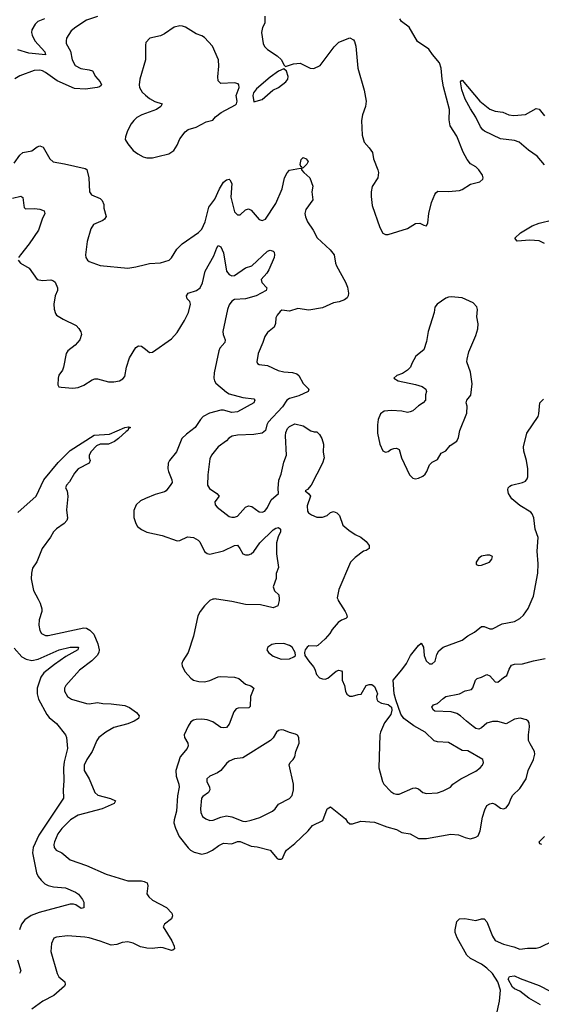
# Model space of a CAD drawing. Header units: inches. Extents: x 1694797 to 1849917, y 907313 to 1017959.
# Tile 385 of 656: x 1739082 to 1742886, y 967046 to 974224. Entities that reach past the tile are written whole.
import ezdxf

# ---------------------------------------------------------------- set-up
doc = ezdxf.new("R2010")
doc.units = ezdxf.units.IN
doc.header["$MEASUREMENT"] = 0
for name, color, linetype in [('B7936', 7, 'Continuous'), ('B7937', 7, 'Continuous'), ('B7946', 7, 'Continuous'), ('B7947', 7, 'Continuous')]:
    doc.layers.add(name, color=color, linetype=linetype)

msp = doc.modelspace()

# ---------------------------------------------------------------- linework, layer by layer
at = {"layer": 'B7936', "color": 5}
for points, elevation in [([(1739216.1, 970000), (1739231.4, 969970), (1739243.6, 969930), (1739244.7, 969910), (1739225.2, 969850), (1739221.5, 969810), (1739228.9, 969770), (1739240.4, 969750), (1739270, 969734.9), (1739290, 969734.9), (1739550, 969790.1), (1739570, 969788.7), (1739593.9, 969773.9), (1739623.4, 969743.4), (1739653.5, 969673.5), (1739661.8, 969630), (1739658.9, 969610), (1739647.6, 969590), (1739609, 969551), (1739518.1, 969481.9), (1739419.1, 969370), (1739410.5, 969350), (1739410.4, 969330), (1739430, 969290.6), (1739461, 969270), (1739570, 969239.7), (1739590, 969237.7), (1739650, 969246.5), (1739690, 969238.6), (1739750, 969236.8), (1739850, 969224.1), (1739884.4, 969210), (1739934.3, 969174.3), (1739954, 969150), (1739948.2, 969130), (1739917.6, 969110), (1739870, 969091.3), (1739770, 969062.8), (1739711.5, 969030), (1739660.2, 968990), (1739643.9, 968970), (1739610, 968889.6), (1739572, 968830), (1739553.7, 968790), (1739551.6, 968750), (1739590.2, 968690), (1739629.4, 968589.4), (1739652.4, 968570), (1739745.5, 968545.5), (1739781.6, 968530), (1739771.8, 968510), (1739683.7, 968470), (1739510, 968425.5), (1739452.9, 968390), (1739390, 968328.8), (1739360.6, 968290), (1739336.1, 968230), (1739331.6, 968210), (1739333.8, 968190), (1739349.5, 968169.5), (1739389.4, 968149.4), (1739450, 968100.3), (1739570, 968058.9), (1739714.2, 967994.2), (1739870, 967947.3), (1739970, 967946), (1739990, 967942.3), (1740000, 967937)], 580), ([(1739042.3, 969642.3), (1739098.9, 969578.9), (1739130, 969561.1), (1739170, 969552.6), (1739218.4, 969561.6), (1739371, 969631), (1739450.2, 969650.2), (1739511.3, 969650), (1739507.3, 969630), (1739418.9, 969581.1), (1739335.8, 969524.2), (1739258.3, 969461.7), (1739237.7, 969430), (1739210.9, 969350), (1739209.2, 969310), (1739220.7, 969270), (1739279.4, 969159.4), (1739297.2, 969137.2), (1739350, 969092.9), (1739417.1, 969010), (1739423.2, 968990), (1739430.9, 968910), (1739407, 968813), (1739400.8, 968770), (1739404.5, 968675.5), (1739399.1, 968610), (1739401.3, 968550), (1739221.3, 968278.7), (1739181.5, 968190), (1739176.6, 968150), (1739205.4, 968005.4), (1739217.4, 967977.4), (1739238.4, 967950), (1739265.2, 967925.2), (1739291.1, 967911.1), (1739330, 967902), (1739415.4, 967895.4), (1739490, 967864.6), (1739510.4, 967850), (1739541.6, 967810), (1739550.4, 967789.6), (1739550.6, 967750), (1739530, 967745.6), (1739491.1, 967771.1), (1739475.9, 967775.9), (1739450, 967775), (1739224.1, 967715.9), (1739166.8, 967693.2), (1739118.9, 967661.1), (1739095.3, 967630), (1739082, 967590)], 560), ([(1740000, 967456.7), (1739964.7, 967464.7), (1739910, 967491.2), (1739870, 967500.4), (1739830, 967497.7), (1739790, 967482), (1739750, 967477.4), (1739670, 967506.9), (1739590, 967531.3), (1739556.8, 967536.8), (1739430, 967544.7), (1739350, 967536.2), (1739332.7, 967527.3), (1739314.9, 967490), (1739310.4, 967430), (1739354.6, 967270), (1739367.5, 967247.5), (1739410.9, 967210.9), (1739414.4, 967190), (1739410, 967178), (1739330.6, 967109.4), (1739251.7, 967068.3), (1739170, 967011.1)], 580), ([(1739066.5, 967370), (1739091.7, 967290), (1739081.6, 967270)], 560)]:
    msp.add_lwpolyline(points, dxfattribs=dict(at, elevation=elevation))
at = {"layer": 'B7937', "color": 5}
for points, elevation in [([(1739650, 974246.6), (1739570, 974219.8), (1739492.4, 974170), (1739458, 974142), (1739424.9, 974090), (1739420.4, 974070), (1739422.4, 974050), (1739453.2, 973993.2), (1739464.5, 973930), (1739488.2, 973890), (1739528.2, 973868.2), (1739590, 973859.1), (1739614.4, 973850), (1739635.9, 973810), (1739670.2, 973770), (1739679.6, 973750), (1739676.3, 973743.7), (1739665.1, 973734.9), (1739647.3, 973730), (1739563.1, 973716.9), (1739482.5, 973722.5), (1739356.9, 973776.9), (1739270, 973838.1), (1739250, 973850.6), (1739230, 973856.2), (1739187.2, 973852.8), (1739084.4, 973815.6), (1739047.1, 973792.9)], 640), ([(1739263.7, 974230), (1739215.2, 974210), (1739196.2, 974190), (1739171.3, 974150), (1739168.4, 974130), (1739172.8, 974110), (1739191.8, 974070), (1739266.9, 973990), (1739271.8, 973968.2), (1739150, 973980.1), (1739070, 974002.9)], 620), ([(1740000, 974036.8), (1739998.8, 974030), (1739999.3, 973930), (1739958.7, 973790), (1739953.1, 973750), (1739956, 973730), (1739975.8, 973695.8), (1740000, 973674.5)], 660), ([(1740000, 973539.8), (1739974, 973530), (1739937.3, 973510), (1739914, 973490), (1739895.3, 973464.7), (1739867.6, 973412.4), (1739854, 973370), (1739852.7, 973350), (1739870, 973318.8), (1739910, 973270.8), (1739944.7, 973244.7), (1739983.7, 973223.7), (1740000, 973219.2)], 660), ([(1739042.8, 973177.2), (1739083, 973237), (1739104.6, 973255.4), (1739170, 973267.6), (1739210, 973297), (1739230, 973303.8), (1739254.6, 973294.6), (1739302, 973210), (1739326.4, 973186.4), (1739410, 973174), (1739559.9, 973139.9), (1739571.3, 973131.3), (1739586.2, 973070), (1739592.2, 972970), (1739607, 972947), (1739670, 972919.7), (1739685, 972905), (1739695.6, 972875.6), (1739697.3, 972850), (1739712, 972790), (1739702, 972770), (1739690, 972759.7), (1739620.7, 972730), (1739601.7, 972698.3), (1739574.4, 972605.6), (1739562.4, 972510), (1739566, 972490), (1739577.3, 972470), (1739590, 972461.6), (1739670, 972432.9), (1739870, 972413), (1739930, 972421.6), (1740000, 972438.7)], 640), ([(1739030, 972921.6), (1739090, 972938), (1739106.6, 972926.6), (1739111.8, 972870), (1739115.3, 972855.3), (1739124.8, 972844.8), (1739190, 972847.9), (1739230, 972842.3), (1739261, 972830), (1739266, 972810), (1739245.7, 972770), (1739218.7, 972690), (1739151.3, 972588.7), (1739087.7, 972510), (1739074.8, 972490)], 620), ([(1739071, 972470), (1739088.3, 972448.3), (1739152.5, 972412.5), (1739211, 972330), (1739250, 972322), (1739310, 972328), (1739330, 972320.7), (1739340.7, 972310), (1739358, 972270), (1739357.3, 972250), (1739342, 972210), (1739330.5, 972150), (1739333.2, 972113.2), (1739342.5, 972082.5), (1739351.3, 972070), (1739400.7, 972040.7), (1739493.4, 971993.4), (1739513.7, 971973.7), (1739528.3, 971948.3), (1739533, 971930), (1739520.4, 971890), (1739486, 971850), (1739433.4, 971810), (1739421.6, 971790), (1739402.8, 971690), (1739394.8, 971670), (1739368.5, 971631.5), (1739363, 971610), (1739361.4, 971561.4), (1739368, 971548), (1739384.5, 971544.5), (1739470, 971537.1), (1739510, 971542.4), (1739550, 971558.7), (1739610, 971599.5), (1739630, 971604.9), (1739650, 971604.9), (1739730, 971583.1), (1739770, 971582.6), (1739810, 971592), (1739834.6, 971605.4), (1739850, 971623), (1739861.1, 971690), (1739882.3, 971757.7), (1739930, 971834.9), (1739950, 971846.7), (1739970, 971844.2), (1740000, 971821.3)], 620), ([(1739070, 970632.2), (1739202, 970750), (1739259.2, 970870), (1739363.4, 970996.6), (1739450, 971083.5), (1739624.9, 971195.1), (1739737.6, 971202.4), (1739850, 971251.9), (1739876.3, 971256.3), (1739890.3, 971250.3), (1739876.5, 971243.5), (1739872.1, 971230), (1739858.1, 971221.9), (1739803.2, 971170), (1739772.8, 971150), (1739730, 971130.5), (1739670, 971130.4), (1739643.5, 971116.5), (1739604.8, 971075.2), (1739588.3, 971050), (1739588.9, 971028.9), (1739597.6, 971010), (1739590.3, 970990), (1739510, 970948.4), (1739482.3, 970917.7), (1739445, 970855), (1739423.2, 970830), (1739416.4, 970810), (1739428.2, 970788.2), (1739432.9, 970747.1), (1739422.7, 970650), (1739432.3, 970590), (1739426.4, 970573.6), (1739406, 970550), (1739350, 970511.6), (1739330, 970491.2), (1739308.1, 970451.9), (1739246.7, 970370), (1739207.3, 970272.7), (1739175.4, 970224.6), (1739167.9, 970190), (1739166.8, 970146.8), (1739183.6, 970063.6), (1739216.1, 970000)], 580), ([(1740000, 970732.9), (1739963, 970717), (1739932.9, 970687.1), (1739915.3, 970644.7), (1739916, 970596), (1739930.2, 970550.2), (1739942.4, 970530), (1739970, 970507.2), (1740000, 970492.2)], 620)]:
    msp.add_lwpolyline(points, dxfattribs=dict(at, elevation=elevation))
at = {"layer": 'B7946', "color": 5}
for points, elevation in [([(1740499.9, 970000), (1740490, 969998.7), (1740470, 969988.6), (1740430, 969952), (1740399.3, 969910), (1740382.3, 969877.7), (1740350.1, 969730), (1740311.4, 969610), (1740272, 969550), (1740265.2, 969530), (1740266.5, 969510), (1740289.6, 969470), (1740330, 969424.1), (1740350, 969408), (1740390, 969398.7), (1740430, 969397.8), (1740470, 969407.1), (1740530, 969432.8), (1740550, 969436.1), (1740650, 969430.9), (1740680, 969420), (1740730, 969380.9), (1740768.8, 969368.8), (1740790.4, 969350), (1740764.9, 969290), (1740764.1, 969215.9), (1740752.7, 969207.3), (1740674.9, 969205.1), (1740660.8, 969199.2), (1740643, 969177), (1740611.1, 969088.9), (1740590, 969065.1), (1740570, 969061), (1740550, 969065.1), (1740490, 969104.5), (1740450, 969119.8), (1740410, 969125.6), (1740370, 969123.5), (1740350, 969118), (1740330, 969105.1), (1740310, 969073.3), (1740282.9, 969010), (1740283.2, 968990), (1740309.4, 968950), (1740312.3, 968930), (1740304.8, 968910), (1740252.8, 968850), (1740220.2, 968750), (1740222.8, 968710), (1740243.7, 968650), (1740246.3, 968630), (1740233.9, 968566.1), (1740226.8, 968453.2), (1740208.4, 968390), (1740207.5, 968370), (1740217.8, 968330), (1740245.5, 968270), (1740310, 968186), (1740327.9, 968170), (1740355.8, 968155.8), (1740410, 968141.4), (1740450.5, 968149.5), (1740489.2, 968170.8), (1740535.8, 968204.2), (1740570, 968219.7), (1740630, 968216.2), (1740670, 968232.8), (1740690, 968233.5), (1740770, 968199.6), (1740814.3, 968194.3), (1740910, 968170.7), (1740960.7, 968110), (1740970, 968104.4), (1740990, 968103.8), (1740999.3, 968110), (1741015.1, 968150), (1741029.4, 968170), (1741090, 968219.5), (1741187, 968310), (1741217.2, 968350), (1741293.8, 968386.2), (1741326, 968470), (1741350, 968486.8), (1741458.3, 968398.3), (1741470, 968378), (1741490, 968362.8), (1741510, 968362.8), (1741570, 968380.5), (1741670, 968374.9), (1741760.4, 968340.4), (1741830, 968319.6), (1741870, 968299.5), (1741930, 968288.5), (1741990, 968253.7), (1742050, 968255.8), (1742225.5, 968285.5), (1742282.3, 968282.3), (1742330, 968262), (1742370, 968253), (1742410, 968263.8), (1742424.9, 968275.1), (1742441.1, 968310), (1742458.3, 968410), (1742475.3, 968464.7), (1742490, 968494.3), (1742510, 968508.1), (1742530, 968511.3), (1742550, 968504.7), (1742590, 968477), (1742610, 968470.4), (1742630, 968478), (1742650, 968504.9), (1742667.3, 968550), (1742679.7, 968570), (1742730, 968618.4), (1742775.1, 968690), (1742791.6, 968750), (1742829.8, 968830), (1742840.4, 968870), (1742838, 968890), (1742804.3, 968944.3), (1742794.2, 968970), (1742792.8, 969010), (1742800.2, 969070), (1742797.7, 969097.7), (1742791.2, 969111.2), (1742779.2, 969119.2), (1742731.6, 969131.6), (1742690, 969125.6), (1742630, 969091.8), (1742570, 969107.2), (1742530, 969108.5), (1742490, 969095), (1742450, 969060.9), (1742430, 969051.8), (1742410, 969057.4), (1742390, 969071.5), (1742339.8, 969110), (1742297.3, 969150), (1742270, 969166.5), (1742230, 969177.8), (1742110, 969184.2), (1742100.5, 969190), (1742088.6, 969211.4), (1742101.2, 969230), (1742130, 969238.9), (1742170, 969276.5), (1742190, 969288.9), (1742290, 969309.1), (1742330, 969331.6), (1742377.8, 969342.2), (1742386.1, 969353.9), (1742405.4, 969410), (1742418.8, 969421.2), (1742450, 969430.3), (1742490, 969450.2), (1742510, 969440.9), (1742550, 969398), (1742570, 969394.9), (1742610, 969428.4), (1742636.1, 969443.9), (1742652, 969490), (1742670, 969518.7), (1742690, 969526.7), (1742750, 969527.8), (1742830, 969550.2), (1742914.1, 969565.9)], 620), ([(1740973.9, 970000), (1740974.4, 969990), (1740964, 969950), (1740930, 969937.4), (1740839.4, 969959.4), (1740730, 969961.1), (1740630, 969982.5), (1740518.7, 970000)], 620), ([(1741401.4, 970000), (1741404, 969990), (1741456.3, 969910), (1741466.8, 969890), (1741470.9, 969869.1), (1741462, 969858), (1741430, 969846), (1741406, 969830), (1741361.1, 969778.9), (1741344, 969750), (1741310.4, 969709.6), (1741257.5, 969662.5), (1741243.5, 969656.5), (1741190, 969659.3), (1741178.8, 969650), (1741163.8, 969630), (1741159.3, 969610), (1741163, 969590), (1741190, 969546.8), (1741226.2, 969506.2), (1741236, 969490), (1741246.4, 969450), (1741270, 969426), (1741290, 969418), (1741310, 969417.3), (1741330, 969422.8), (1741390, 969474.8), (1741410, 969481), (1741430, 969478), (1741434.8, 969470), (1741434.8, 969410), (1741451, 969370), (1741458, 969330), (1741467.5, 969307.5), (1741490, 969291.3), (1741510, 969291.3), (1741550, 969304.7), (1741573.6, 969306.4), (1741610, 969371.3), (1741630, 969378), (1741650, 969378), (1741670, 969362), (1741684.7, 969330), (1741691, 969310), (1741684.7, 969290), (1741686, 969270), (1741695.3, 969255.3), (1741721.4, 969241.4), (1741770, 969230.8), (1741793.2, 969213.2), (1741797.3, 969190), (1741790, 969158), (1741742.5, 969097.5), (1741712.7, 969030), (1741708, 969010), (1741701.5, 968770), (1741727.4, 968670), (1741738.4, 968650), (1741790, 968596.3), (1741810, 968583.8), (1741830, 968578), (1741850, 968579.1), (1741950, 968620.9), (1741970, 968624.2), (1741990, 968615.8), (1742022, 968590), (1742050, 968582.3), (1742130, 968588.8), (1742170, 968601.3), (1742225.2, 968630), (1742242, 968650), (1742299.5, 968690), (1742410, 968744.6), (1742440.7, 968770), (1742457, 968790), (1742466, 968810), (1742459, 968830), (1742350, 968895.1), (1742310, 968897.4), (1742210, 968955.1), (1742130, 968959.7), (1742105.7, 968965.7), (1742038.3, 969030), (1741955.9, 969075.9), (1741884.5, 969130), (1741861.3, 969161.3), (1741825.4, 969265.4), (1741814, 969310), (1741805.2, 969410), (1741870, 969484), (1741904.5, 969530), (1741932.3, 969587.7), (1741990, 969661), (1742010, 969678.8), (1742027.3, 969650), (1742032.6, 969590), (1742047.6, 969550), (1742070, 969527.7), (1742090, 969526.9), (1742111.6, 969548.4), (1742124.8, 969595.2), (1742138.2, 969621.8), (1742170, 969650.3), (1742310, 969700.8), (1742350, 969731.5), (1742400.3, 969759.7), (1742450, 969799.3), (1742470, 969799.5), (1742510, 969783.1), (1742530, 969782.4), (1742600.1, 969819.9), (1742690, 969835.8), (1742730, 969859.5), (1742757, 969883), (1742789.6, 969930.4), (1742820.3, 970000)], 640), ([(1742889.2, 968210), (1742876.4, 968216.4), (1742870.9, 968230), (1742909.9, 968270.1)], 580), ([(1740000, 967937), (1740011.1, 967931.1), (1740017.4, 967910), (1740010.3, 967850.3), (1740023.8, 967830), (1740050, 967804.9), (1740152.4, 967752.4), (1740192.4, 967710), (1740198, 967690), (1740190.3, 967670), (1740137.6, 967630), (1740128.7, 967610), (1740191.6, 967510), (1740208, 967470), (1740210.5, 967449.5), (1740199.9, 967440.1), (1740190, 967438), (1740130, 967458.9), (1740110, 967461.1), (1740047.6, 967452.4), (1740010, 967454.5), (1740000, 967456.7)], 580), ([(1742559.5, 966970), (1742582.4, 967070), (1742588, 967150), (1742570.6, 967210), (1742531.2, 967270), (1742490, 967308.4), (1742450, 967338.2), (1742370, 967379), (1742343.9, 967403.9), (1742271.9, 967530), (1742258.5, 967570), (1742257.6, 967590), (1742269.8, 967650), (1742290, 967670.2), (1742327.9, 967672.1), (1742410, 967656.5), (1742450, 967669.2), (1742470, 967668.5), (1742490, 967647.3), (1742530, 967542.6), (1742550, 967511.3), (1742610, 967484.7), (1742685.5, 967465.5), (1742730, 967447.2), (1742784.6, 967455.4), (1742850, 967455.9), (1742877.7, 967462.3), (1742972.3, 967510)], 580), ([(1742881.3, 967041.3), (1742794.3, 967090), (1742730, 967142.2), (1742690, 967159.3), (1742676, 967170), (1742645.8, 967230), (1742654, 967250), (1742690, 967254.9), (1742733.3, 967233.3), (1742870, 967184.4), (1742950, 967142)], 560)]:
    msp.add_lwpolyline(points, dxfattribs=dict(at, elevation=elevation))
at = {"layer": 'B7946', "color": 5, "elevation": 640}
for points in [[(1741010, 969675.6), (1740945.2, 969674.8), (1740922, 969670), (1740891.3, 969650), (1740886, 969630), (1740896, 969610), (1740930, 969584.9), (1740990, 969562.8), (1741050, 969564.7), (1741082, 969578), (1741092.7, 969590), (1741092.3, 969610), (1741070, 969649), (1741050, 969662.7)], [(1740990, 969048), (1740970, 969041.1), (1740955.2, 969030), (1740930, 968987.6), (1740911.1, 968968.9), (1740710, 968842.4), (1740650, 968835.1), (1740610, 968817.6), (1740590, 968800.7), (1740550.3, 968749.7), (1740526.1, 968733.9), (1740470, 968709.4), (1740448.2, 968690), (1740447.7, 968670), (1740465.5, 968630), (1740468.2, 968610), (1740459.3, 968590), (1740417.8, 968562.2), (1740407.9, 968550), (1740400.3, 968470), (1740403.4, 968443.4), (1740416.1, 968416.1), (1740438.9, 968398.9), (1740470, 968386.7), (1740492.6, 968387.4), (1740550, 968410.2), (1740590, 968419.7), (1740630, 968413.8), (1740710, 968381.2), (1740730, 968379.7), (1740770, 968388.4), (1740832.7, 968407.3), (1740926.1, 968453.9), (1740945.1, 968470), (1740970, 968504.9), (1741050, 968546.4), (1741070, 968568.2), (1741078.7, 968610), (1741079, 968650), (1741048.6, 968791.4), (1741055.1, 968810), (1741077.2, 968830), (1741089.4, 968850), (1741095.6, 968890), (1741119.6, 968950), (1741117, 968990), (1741107.5, 969007.5), (1741094.9, 969014.9), (1741050, 969027.1), (1741010, 969045.6)]]:
    msp.add_lwpolyline(points, close=True, dxfattribs=at)
at = {"layer": 'B7947', "color": 5}
for points, elevation in [([(1740870.5, 974250.5), (1740870, 974198), (1740852.8, 974167.2), (1740846, 974130), (1740857.1, 974050), (1740868.5, 974028.5), (1740890, 974006.8), (1740959.8, 973959.8), (1740991.3, 973930), (1741010, 973894), (1741022, 973882), (1741078.6, 973901.4), (1741127.1, 973907.1), (1741202, 973870), (1741228, 973868), (1741272.7, 973890), (1741375.1, 974024.9), (1741410, 974058.8), (1741490, 974090.8), (1741515.9, 974075.9), (1741524.9, 974064.9), (1741534.9, 974030), (1741548, 973870), (1741593.7, 973710), (1741610.3, 973630), (1741604.4, 973590), (1741582.4, 973530), (1741574.4, 973490), (1741580.9, 973380.9), (1741594.8, 973330), (1741631, 973290), (1741654.9, 973254.9), (1741663, 973210), (1741695.5, 973130), (1741699.1, 973110), (1741694, 973070), (1741652.5, 973007.5), (1741644.9, 972970), (1741645.2, 972934.8), (1741653.4, 972870), (1741708.3, 972708.3), (1741730, 972666.8), (1741750, 972658), (1741770, 972658.4), (1741910, 972701.6), (1741970, 972739.1), (1742001, 972741), (1742030, 972724.7), (1742050, 972722), (1742058, 972742), (1742066, 972810), (1742086.6, 972890), (1742109, 972950), (1742118, 972962), (1742132.7, 972972.7), (1742210, 972971.3), (1742290, 972978), (1742310, 972986), (1742370, 973024.7), (1742439, 973041), (1742459, 973061), (1742462, 973070), (1742457.2, 973090), (1742430, 973128.7), (1742408, 973150), (1742370, 973174), (1742345.6, 973205.6), (1742317.1, 973257.1), (1742270, 973374), (1742220.7, 973450), (1742214, 973494), (1742215.8, 973570), (1742173.2, 973733.2), (1742162.9, 973790), (1742156.3, 973870), (1742144, 973910), (1742092.3, 973970), (1742067.3, 974010), (1741983.5, 974063.5), (1741921.6, 974170), (1741867.3, 974210), (1741855.1, 974230)], 660), ([(1740000, 973219.2), (1740010, 973216.4), (1740050, 973216.5), (1740090, 973225.7), (1740170, 973246.4), (1740206, 973270), (1740231.5, 973308.5), (1740250, 973354.8), (1740290, 973406.8), (1740310, 973422.8), (1740370, 973441), (1740442, 973478), (1740490, 973491.3), (1740510, 973516), (1740552, 973548), (1740656.8, 973603.2), (1740664.5, 973610), (1740669.6, 973630), (1740662, 973670), (1740682, 973730), (1740681.2, 973750), (1740676.6, 973756.6), (1740650, 973763.7), (1740550, 973759), (1740530, 973778), (1740526.8, 973806.8), (1740534.1, 973885.9), (1740532.3, 973930), (1740489.8, 974030), (1740430, 974094), (1740410, 974107), (1740370, 974120.9), (1740292.3, 974170), (1740270, 974177.4), (1740250, 974178.3), (1740210, 974169.6), (1740139.2, 974120.8), (1740110, 974106.3), (1740030.5, 974089.5), (1740003.5, 974056.5), (1740000, 974036.8)], 660), ([(1742910, 973166), (1742855.1, 973230), (1742792.7, 973272.7), (1742725.4, 973330), (1742690, 973344.1), (1742590, 973354), (1742471.2, 973410), (1742459.7, 973419.7), (1742443.1, 973443.1), (1742410, 973514.3), (1742370, 973572.8), (1742330, 973645.1), (1742307, 973713), (1742297.2, 973770), (1742301.5, 973778.5), (1742310, 973782.8), (1742438.3, 973630), (1742510, 973571.3), (1742550, 973556.5), (1742606.8, 973550), (1742650, 973529.2), (1742685.8, 973525.8), (1742770, 973532.6), (1742850, 973577.2), (1742870.9, 973570.9), (1742910, 973523.6)], 640), ([(1740000, 973674.5), (1740029.1, 973649.1), (1740067.7, 973627.7), (1740121, 973610), (1740110.7, 973590), (1740080.5, 973570), (1740000, 973539.8)], 660), ([(1740000, 972438.7), (1740030, 972446), (1740110, 972450.5), (1740173.2, 972470), (1740190, 972486.8), (1740228.6, 972551.4), (1740267, 972590), (1740387.7, 972672.3), (1740410, 972696.4), (1740436.3, 972750), (1740462, 972858), (1740505, 972915), (1740539.8, 972990), (1740570, 973038.9), (1740590, 973057.4), (1740610, 973060.4), (1740616.1, 973056.1), (1740628.9, 973030), (1740622.5, 972930), (1740650, 972823), (1740670, 972800.5), (1740690, 972800.7), (1740730, 972838.8), (1740750, 972844.9), (1740770, 972835.3), (1740828, 972768), (1740850, 972759.7), (1740874.5, 972770), (1740950, 972882.7), (1740995.8, 972990), (1741014.8, 973070), (1741032.6, 973107.4), (1741050, 973127.7), (1741130, 973142), (1741138.8, 973138.8), (1741138.4, 973130), (1741154.2, 973110), (1741197.7, 973070), (1741220.4, 973010), (1741213.7, 972970), (1741219.5, 972910), (1741170, 972840.9), (1741162, 972810), (1741166.1, 972786.1), (1741181.1, 972750), (1741223.7, 972690), (1741252.9, 972632.9), (1741347.1, 972547.1), (1741375.5, 972510), (1741385.2, 972450), (1741392.7, 972430), (1741458.4, 972310), (1741473.5, 972273.5), (1741481.1, 972230), (1741478.4, 972210), (1741470, 972196), (1741450, 972182.7), (1741412.1, 972167.9), (1741370, 972159.5), (1741290, 972122.9), (1741190, 972106), (1741110, 972118.4), (1741050, 972098.7), (1740994.8, 972105.2), (1740982.5, 972097.5), (1740961, 972070), (1740951, 972050), (1740948, 972010), (1740937.6, 971982.4), (1740890, 971943.7), (1740870, 971914), (1740856.4, 971870), (1740822.4, 971790), (1740811, 971730), (1740816.9, 971716.9), (1740830, 971711), (1740890, 971702), (1740966.4, 971666.4), (1741010, 971656.5), (1741072.9, 971652.9), (1741102.7, 971642.7), (1741118, 971630), (1741150, 971570.6), (1741190.7, 971530), (1741185.5, 971514.5), (1741117.6, 971482.4), (1741050, 971463.5), (1741030.4, 971450), (1740999.6, 971400.4), (1740895.5, 971290), (1740883.8, 971270), (1740874.8, 971230), (1740851, 971210), (1740790, 971199.6), (1740670, 971195.8), (1740631.8, 971188.2), (1740607, 971173), (1740590, 971153.2), (1740530.8, 971110), (1740480.4, 971050), (1740470, 971022), (1740454.4, 970905.6), (1740451.1, 970830), (1740466.5, 970806.5), (1740519.5, 970770), (1740538, 970750), (1740506, 970710), (1740507.9, 970687.9), (1740522.4, 970670), (1740610, 970602.7), (1740630, 970596.3), (1740650, 970596.1), (1740670, 970604.1), (1740728.8, 970671.2), (1740750, 970680.2), (1740775.9, 970675.9), (1740830, 970636.2), (1740850, 970633.7), (1740870, 970641.5), (1740890, 970666.7), (1740917.2, 970722.8), (1740969.6, 970770), (1740966.7, 970806.7), (1740972.5, 970867.5), (1740988.8, 970910), (1741010, 970998), (1741028.2, 971050), (1741020.7, 971190), (1741024.4, 971215.6), (1741036.2, 971243.8), (1741050, 971258.8), (1741090, 971278.8), (1741150, 971262.8), (1741205.8, 971225.8), (1741230, 971218.8), (1741250, 971218.8), (1741270, 971201), (1741285.5, 971170), (1741297.1, 971130), (1741296.4, 971070), (1741303.1, 971030), (1741290.3, 970990), (1741208.5, 970830), (1741180.5, 970799.5), (1741164.7, 970790), (1741190, 970767.7), (1741202.4, 970750), (1741179.8, 970680.2), (1741181.5, 970641.5), (1741188.6, 970628.6), (1741210, 970614.3), (1741250, 970597.2), (1741263.7, 970596.3), (1741290, 970598.3), (1741324, 970610), (1741350, 970630.7), (1741370, 970639.1), (1741394.8, 970630), (1741415.8, 970610), (1741439.8, 970539.8), (1741482.4, 970502.4), (1741530, 970470.7), (1741570.4, 970450.4), (1741610, 970421), (1741631, 970390), (1741631, 970370), (1741610, 970355.3), (1741590, 970349), (1741530, 970303.7), (1741495.5, 970270), (1741410.8, 970070), (1741398.8, 970010), (1741401.4, 970000)], 640), ([(1742910, 972592), (1742870, 972611.6), (1742802.3, 972617.7), (1742710, 972609.7), (1742692.7, 972630), (1742735.6, 972670), (1742819.8, 972720.2), (1742870, 972739.6), (1742970, 972764.6)], 640), ([(1740000, 971821.3), (1740030, 971798.4), (1740050, 971799.3), (1740190, 971898), (1740230, 971944.4), (1740284.6, 972030), (1740314, 972090), (1740327.6, 972150), (1740322.4, 972170), (1740303.1, 972190), (1740298, 972210), (1740311.2, 972230), (1740371.2, 972250), (1740399.8, 972270), (1740415.2, 972304.8), (1740434.9, 972390), (1740498.8, 972501.2), (1740519.7, 972560.3), (1740530, 972576.9), (1740550, 972568.7), (1740570, 972523.8), (1740591.5, 972390), (1740610, 972365.2), (1740630, 972355.6), (1740650, 972359), (1740730, 972414), (1740774.5, 972430), (1740890, 972535.3), (1740910, 972543.7), (1740930, 972537.4), (1740938, 972530), (1740941.7, 972510), (1740937.3, 972490), (1740900.5, 972399.5), (1740885, 972375), (1740844, 972330), (1740847.5, 972307.5), (1740883.8, 972270), (1740879.1, 972250), (1740807.7, 972210), (1740730, 972189), (1740650, 972183.7), (1740628.9, 972171.1), (1740610, 972144.8), (1740596.8, 972110), (1740563.1, 971950), (1740565.3, 971930), (1740580.5, 971890), (1740579, 971870), (1740543.2, 971830), (1740535.5, 971810), (1740501, 971650), (1740499.3, 971610), (1740503.5, 971590), (1740513.3, 971573.3), (1740590, 971508.7), (1740610, 971496.3), (1740710, 971469.3), (1740790, 971459.1), (1740797.1, 971450), (1740790.5, 971430), (1740670, 971364.2), (1740630, 971359.1), (1740570, 971376.8), (1740550, 971377.2), (1740465.5, 971354.5), (1740420.3, 971330), (1740400.9, 971310), (1740361.1, 971250), (1740298.2, 971201.8), (1740265.3, 971170), (1740225.4, 971074.6), (1740174.9, 971010), (1740166.4, 970990), (1740163.1, 970950), (1740167, 970930), (1740192.9, 970870), (1740194.6, 970850), (1740185.2, 970834.8), (1740150.3, 970789.7), (1740137.4, 970782.6), (1740070, 970763), (1740000, 970732.9)], 620), ([(1742820.3, 970000), (1742830, 970022), (1742861.5, 970190), (1742863.3, 970256.7), (1742857.2, 970350), (1742863.1, 970450), (1742842.6, 970510), (1742831.9, 970591.9), (1742820.4, 970620.4), (1742810, 970634), (1742730, 970682.4), (1742671.1, 970730), (1742646, 970770), (1742642.7, 970797.3), (1742644.5, 970810), (1742656.9, 970823.1), (1742669.8, 970830.2), (1742749.9, 970850.1), (1742770, 970860.2), (1742783.3, 970876.7), (1742788, 970892), (1742787.2, 970950), (1742779.3, 971010), (1742759.5, 971079.5), (1742756.4, 971110), (1742780.7, 971210), (1742863.7, 971330), (1742869.6, 971350.4), (1742876, 971430), (1742903.3, 971456.7)], 640), ([(1740000, 970492.2), (1740010, 970487.2), (1740122.5, 970462.5), (1740230, 970423.8), (1740250, 970426.4), (1740305.9, 970454.1), (1740350, 970448), (1740385, 970430), (1740396.8, 970416.8), (1740430, 970346.7), (1740450, 970331.2), (1740470, 970327.5), (1740569.2, 970350.8), (1740650, 970391.6), (1740670, 970392.2), (1740688.9, 970368.9), (1740709.3, 970329.3), (1740730, 970321.5), (1740750, 970322.4), (1740770, 970330.2), (1740790, 970347.7), (1740833.5, 970410), (1740930, 970504.1), (1740950, 970517.1), (1740970, 970521.7), (1740984.9, 970510), (1740984.4, 970490), (1740966.7, 970453.3), (1740955.4, 970410), (1740955.5, 970330), (1740968.7, 970230), (1740952.8, 970187.2), (1740952.4, 970150), (1740930.3, 970090), (1740941.2, 970061.2), (1740972.4, 970030), (1740973.9, 970000)], 620), ([(1740518.7, 970000), (1740510, 970001.4), (1740499.9, 970000)], 620)]:
    msp.add_lwpolyline(points, dxfattribs=dict(at, elevation=elevation))
for points, elevation in [([(1741010, 973866), (1740970, 973848.7), (1740910, 973805.2), (1740810, 973720.7), (1740788.5, 973690), (1740783.1, 973670), (1740790, 973626), (1740850, 973640.7), (1740929.6, 973710.4), (1740968.7, 973730), (1741024, 973770), (1741037, 973790), (1741039.3, 973810), (1741028.7, 973848.7)], 660), ([(1741142, 973142), (1741141.2, 973150), (1741133.5, 973153.5), (1741128.1, 973168.1), (1741136.2, 973203.8), (1741150, 973219.5), (1741170.6, 973210), (1741187, 973190), (1741175.8, 973170), (1741150, 973144.5)], 640), ([(1742230, 972204), (1742210, 972201.2), (1742190, 972193.2), (1742126.8, 972150), (1742110.7, 972129.3), (1742104, 972090), (1742060.5, 971950), (1742050, 971878), (1742030, 971818), (1741972, 971770), (1741942, 971718), (1741931.3, 971690), (1741911.3, 971670), (1741875.2, 971644.8), (1741832, 971630), (1741811.3, 971610), (1741842, 971590), (1741970, 971565.5), (1742018, 971550), (1742044.7, 971530), (1742050, 971514), (1742041, 971490), (1742041, 971450), (1742024.7, 971430), (1741990.4, 971409.6), (1741950, 971373.2), (1741930, 971364), (1741910, 971361.2), (1741870, 971369.2), (1741795.1, 971375.1), (1741741, 971370), (1741713.4, 971350), (1741697.6, 971310), (1741692.2, 971270), (1741692.4, 971210), (1741708.4, 971130), (1741730, 971080.7), (1741750, 971070.8), (1741770, 971074.8), (1741789.6, 971090.4), (1741810, 971098.8), (1741830, 971101), (1741850, 971091.3), (1741867.7, 971030), (1741925.2, 970905.2), (1741950, 970881), (1741970, 970876), (1741990, 970881), (1742023.2, 970896.8), (1742039, 970910), (1742052.7, 970930), (1742070, 970978), (1742090, 970998), (1742130, 971018), (1742155.3, 971064.7), (1742190, 971081), (1742221.5, 971118.5), (1742270, 971151.3), (1742283.2, 971176.8), (1742293.2, 971230), (1742344, 971356), (1742345.6, 971405.6), (1742339, 971430), (1742344, 971450), (1742373, 971487), (1742382.7, 971570), (1742370, 971653.2), (1742343.6, 971730), (1742345.6, 971750), (1742357.6, 971802.4), (1742410, 971922), (1742422.7, 971970), (1742425.6, 972005.6), (1742416.5, 972056.5), (1742421.2, 972110), (1742417.2, 972130), (1742390, 972159.3), (1742310, 972195.1)], 660), ([(1742510, 970319.5), (1742490, 970319.5), (1742450, 970312), (1742430, 970299.3), (1742411, 970270), (1742411.3, 970251.3), (1742430, 970244), (1742450, 970248), (1742509, 970270), (1742525.2, 970290), (1742531.1, 970311.1)], 660)]:
    msp.add_lwpolyline(points, close=True, dxfattribs=dict(at, elevation=elevation))

doc.saveas('drawing.dxf')
